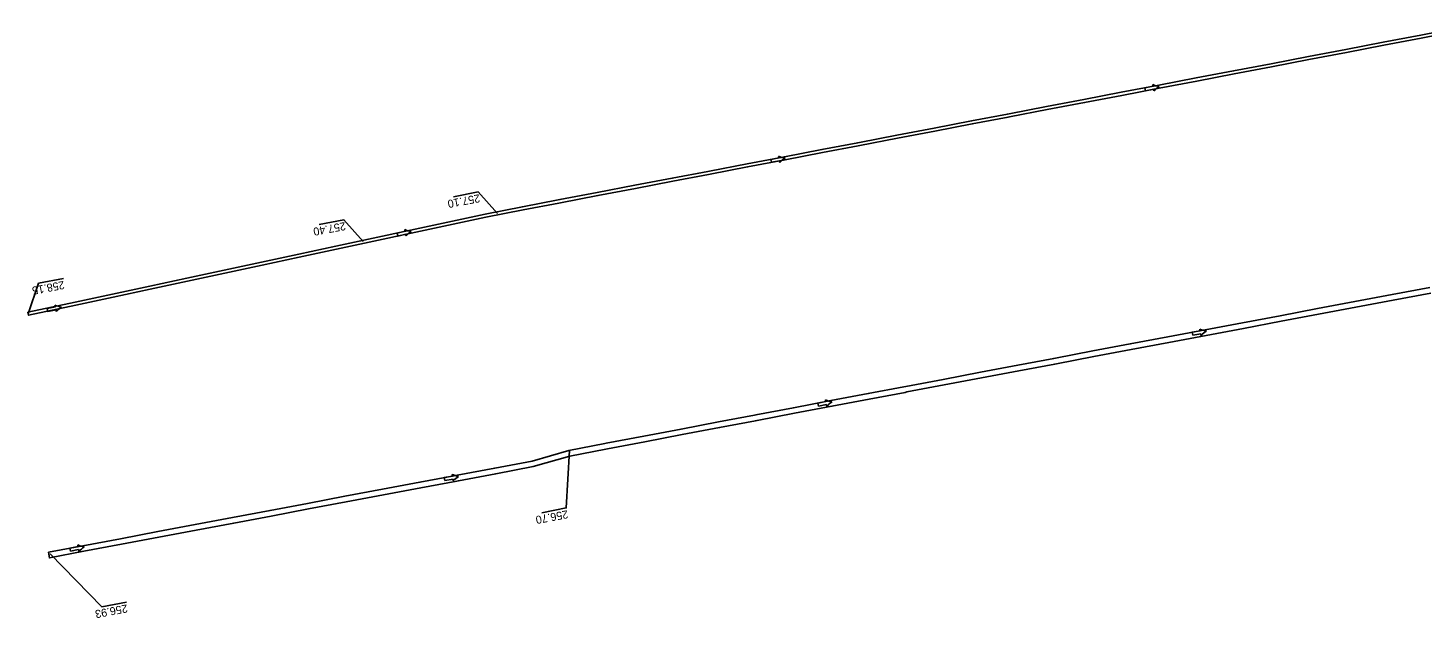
# Model space of a CAD drawing. Extents: x -1 to 65640748, y -22 to 5530284.
# Drawn here: x 6560785.6 to 6560968.5, y 5529286.3 to 5529363.8 of the extents above; entities that cross this region are included whole.
import ezdxf

# ---------------------------------------------------------------- set-up
doc = ezdxf.new("R2010")
doc.units = 0
for name, color, linetype in [('TOR_PS_OPIS_O-opisy rurociagow', 7, 'Continuous'), ('TOR_PS_OPIS_T-INFO', 7, 'Continuous'), ('TOR_PS_T-rowy otwarte umocnione', 7, 'Continuous')]:
    doc.layers.add(name, color=color, linetype=linetype)

msp = doc.modelspace()

# ---------------------------------------------------------------- linework, layer by layer
at = {"layer": 'TOR_PS_OPIS_O-opisy rurociagow'}
for p, q in [((6560933.24, 5529356.14), (6560932.17, 5529355.93)), ((6560933.24, 5529356.14), (6560932.17, 5529355.93)), ((6560932.17, 5529355.93), (6560932.24, 5529355.54)), ((6560932.17, 5529355.93), (6560932.24, 5529355.54)), ((6560932.24, 5529355.54), (6560933.32, 5529355.74)), ((6560933.32, 5529355.74), (6560932.24, 5529355.54)), ((6560884.13, 5529346.75), (6560883.06, 5529346.54)), ((6560884.13, 5529346.75), (6560883.06, 5529346.54)), ((6560883.06, 5529346.54), (6560883.13, 5529346.15)), ((6560883.06, 5529346.54), (6560883.13, 5529346.15)), ((6560883.13, 5529346.15), (6560884.21, 5529346.35)), ((6560884.21, 5529346.35), (6560883.13, 5529346.15)), ((6560835.07, 5529337.1), (6560834, 5529336.87)), ((6560835.07, 5529337.1), (6560834, 5529336.87)), ((6560834, 5529336.87), (6560834.09, 5529336.48)), ((6560834, 5529336.87), (6560834.09, 5529336.48)), ((6560834.09, 5529336.48), (6560835.16, 5529336.71)), ((6560835.16, 5529336.71), (6560834.09, 5529336.48)), ((6560789.17, 5529327.18), (6560788.1, 5529326.95)), ((6560789.17, 5529327.18), (6560788.1, 5529326.95)), ((6560788.1, 5529326.95), (6560788.18, 5529326.56)), ((6560788.1, 5529326.95), (6560788.18, 5529326.56)), ((6560788.18, 5529326.56), (6560789.25, 5529326.79)), ((6560789.25, 5529326.79), (6560788.18, 5529326.56)), ((6560939.43, 5529324.05), (6560938.35, 5529323.85)), ((6560939.43, 5529324.05), (6560938.35, 5529323.85)), ((6560938.35, 5529323.85), (6560938.43, 5529323.45)), ((6560938.35, 5529323.85), (6560938.43, 5529323.45)), ((6560938.43, 5529323.45), (6560939.5, 5529323.66)), ((6560939.5, 5529323.66), (6560938.43, 5529323.45)), ((6560890.3, 5529314.76), (6560889.22, 5529314.56)), ((6560890.3, 5529314.76), (6560889.22, 5529314.56)), ((6560889.22, 5529314.56), (6560889.3, 5529314.16)), ((6560889.22, 5529314.56), (6560889.3, 5529314.16)), ((6560889.3, 5529314.16), (6560890.37, 5529314.37)), ((6560890.37, 5529314.37), (6560889.3, 5529314.16)), ((6560841.28, 5529304.98), (6560840.21, 5529304.78)), ((6560841.28, 5529304.98), (6560840.21, 5529304.78)), ((6560840.21, 5529304.78), (6560840.28, 5529304.39)), ((6560840.21, 5529304.78), (6560840.28, 5529304.39)), ((6560840.28, 5529304.39), (6560841.36, 5529304.59)), ((6560841.36, 5529304.59), (6560840.28, 5529304.39)), ((6560792.15, 5529295.72), (6560791.07, 5529295.51)), ((6560792.15, 5529295.72), (6560791.07, 5529295.51)), ((6560791.07, 5529295.51), (6560791.15, 5529295.12)), ((6560791.07, 5529295.51), (6560791.15, 5529295.12)), ((6560791.15, 5529295.12), (6560792.22, 5529295.32)), ((6560792.22, 5529295.32), (6560791.15, 5529295.12))]:
    msp.add_line(p, q, dxfattribs=at)
for points in [[(6560933.19, 5529356.36), (6560933.19, 5529356.36)], [(6560933.35, 5529355.52), (6560933.35, 5529355.52)], [(6560884.08, 5529346.96), (6560884.08, 5529346.96)], [(6560884.24, 5529346.13), (6560884.24, 5529346.13)], [(6560835.02, 5529337.32), (6560835.02, 5529337.32)], [(6560835.19, 5529336.49), (6560835.19, 5529336.49)], [(6560789.11, 5529327.4), (6560789.11, 5529327.4)], [(6560789.29, 5529326.57), (6560789.29, 5529326.57)], [(6560939.37, 5529324.27), (6560939.37, 5529324.27)], [(6560939.53, 5529323.43), (6560939.53, 5529323.43)], [(6560890.24, 5529314.98), (6560890.24, 5529314.98)], [(6560890.4, 5529314.14), (6560890.4, 5529314.14)], [(6560841.23, 5529305.2), (6560841.23, 5529305.2)], [(6560841.39, 5529304.37), (6560841.39, 5529304.37)], [(6560792.1, 5529295.94), (6560792.1, 5529295.94)], [(6560792.25, 5529295.1), (6560792.25, 5529295.1)]]:
    msp.add_lwpolyline(points, dxfattribs=at)
for centre, radius, start, end in [((6560935.1, 5529360.89), 4.92, 247.1162, 257.4981), ((6560933.65, 5529356.35), 0.458, 179.2308, 207.692), ((6560935.1, 5529360.89), 4.92, 247.1162, 257.4981), ((6560933.65, 5529356.35), 0.458, 179.2308, 207.692), ((6560936.8, 5529352.02), 4.92, 124.1541, 134.5359), ((6560936.8, 5529352.02), 4.92, 124.1541, 134.5359), ((6560933.77, 5529355.7), 0.458, 173.9601, 202.4214), ((6560933.77, 5529355.7), 0.458, 173.9601, 202.4214), ((6560885.99, 5529351.49), 4.92, 247.1162, 257.498), ((6560884.54, 5529346.96), 0.458, 179.2308, 207.692), ((6560885.99, 5529351.49), 4.92, 247.1162, 257.498), ((6560884.54, 5529346.96), 0.458, 179.2308, 207.692), ((6560887.69, 5529342.62), 4.92, 124.1541, 134.5359), ((6560887.69, 5529342.62), 4.92, 124.1541, 134.5359), ((6560884.66, 5529346.3), 0.458, 173.9601, 202.4214), ((6560884.66, 5529346.3), 0.458, 173.9601, 202.4214), ((6560836.83, 5529341.89), 4.92, 248.2969, 258.6787), ((6560835.47, 5529337.32), 0.458, 180.4114, 208.8727), ((6560836.83, 5529341.89), 4.92, 248.2969, 258.6787), ((6560835.47, 5529337.32), 0.458, 180.4114, 208.8727), ((6560835.61, 5529336.67), 0.458, 175.1408, 203.602), ((6560835.61, 5529336.67), 0.458, 175.1408, 203.602), ((6560838.71, 5529333.05), 4.92, 125.3348, 135.7166), ((6560838.71, 5529333.05), 4.92, 125.3348, 135.7166), ((6560790.92, 5529331.97), 4.92, 248.4049, 258.7867), ((6560789.57, 5529327.4), 0.458, 180.5195, 208.9807), ((6560790.92, 5529331.97), 4.92, 248.4049, 258.7867), ((6560789.57, 5529327.4), 0.458, 180.5195, 208.9807), ((6560789.71, 5529326.75), 0.458, 175.2488, 203.7101), ((6560789.71, 5529326.75), 0.458, 175.2488, 203.7101), ((6560792.82, 5529323.14), 4.92, 125.4428, 135.8246), ((6560792.82, 5529323.14), 4.92, 125.4428, 135.8246), ((6560941.3, 5529328.79), 4.92, 246.9793, 257.3612), ((6560939.83, 5529324.26), 0.458, 179.0939, 207.5551), ((6560941.3, 5529328.79), 4.92, 246.9793, 257.3612), ((6560939.83, 5529324.26), 0.458, 179.0939, 207.5551), ((6560939.96, 5529323.61), 0.458, 173.8233, 202.2845), ((6560939.96, 5529323.61), 0.458, 173.8233, 202.2845), ((6560942.97, 5529319.92), 4.92, 124.0172, 134.3991), ((6560942.97, 5529319.92), 4.92, 124.0172, 134.3991), ((6560892.16, 5529319.51), 4.92, 247.0303, 257.4121), ((6560890.7, 5529314.97), 0.458, 179.1448, 207.6061), ((6560892.16, 5529319.51), 4.92, 247.0303, 257.4121), ((6560890.7, 5529314.97), 0.458, 179.1448, 207.6061), ((6560890.83, 5529314.32), 0.458, 173.8742, 202.3354), ((6560890.83, 5529314.32), 0.458, 173.8742, 202.3354), ((6560893.85, 5529310.63), 4.92, 124.0682, 134.45), ((6560893.85, 5529310.63), 4.92, 124.0682, 134.45), ((6560843.15, 5529309.73), 4.92, 246.9677, 257.3495), ((6560841.69, 5529305.19), 0.458, 179.0823, 207.5435), ((6560843.15, 5529309.73), 4.92, 246.9677, 257.3495), ((6560841.69, 5529305.19), 0.458, 179.0823, 207.5435), ((6560841.81, 5529304.54), 0.458, 173.8116, 202.2729), ((6560841.81, 5529304.54), 0.458, 173.8116, 202.2729), ((6560844.83, 5529300.85), 4.92, 124.0056, 134.3874), ((6560844.83, 5529300.85), 4.92, 124.0056, 134.3874), ((6560794.02, 5529300.46), 4.92, 246.9691, 257.3509), ((6560792.55, 5529295.93), 0.458, 179.0837, 207.5449), ((6560794.02, 5529300.46), 4.92, 246.9691, 257.3509), ((6560792.55, 5529295.93), 0.458, 179.0837, 207.5449), ((6560795.69, 5529291.59), 4.92, 124.007, 134.3888), ((6560795.69, 5529291.59), 4.92, 124.007, 134.3888), ((6560792.68, 5529295.27), 0.458, 173.813, 202.2743), ((6560792.68, 5529295.27), 0.458, 173.813, 202.2743)]:
    msp.add_arc(centre, radius, start, end, dxfattribs=at)
at = {"layer": 'TOR_PS_OPIS_T-INFO'}
for points in [[(6560847.18, 5529339.42), (6560844.66, 5529342.26), (6560841.43, 5529341.64)], [(6560829.54, 5529335.78), (6560827.03, 5529338.62), (6560823.8, 5529338)], [(6560785.6, 5529326.28), (6560786.97, 5529330.29), (6560790.21, 5529330.89)], [(6560856.65, 5529308.31), (6560856.22, 5529300.79), (6560852.99, 5529300.17)], [(6560788.46, 5529294.79), (6560795.25, 5529287.83), (6560798.49, 5529288.44)]]:
    msp.add_lwpolyline(points, dxfattribs=at)
at = {"layer": 'TOR_PS_T-rowy otwarte umocnione'}
for points in [[(6560973.26, 5529363.79), (6560968.35, 5529362.85), (6560963.44, 5529361.91), (6560958.53, 5529360.97), (6560953.62, 5529360.03), (6560948.71, 5529359.09), (6560943.79, 5529358.15), (6560938.88, 5529357.22), (6560933.97, 5529356.28), (6560929.06, 5529355.34), (6560924.15, 5529354.4), (6560919.24, 5529353.46), (6560914.33, 5529352.52), (6560914.11, 5529352.48), (6560909.42, 5529351.58), (6560904.5, 5529350.64), (6560899.59, 5529349.7), (6560894.68, 5529348.76), (6560894.46, 5529348.72), (6560889.77, 5529347.82), (6560884.85, 5529346.88), (6560879.94, 5529345.94), (6560875.03, 5529345), (6560874.81, 5529344.96), (6560870.12, 5529344.06), (6560865.2, 5529343.13), (6560860.29, 5529342.19), (6560855.38, 5529341.25), (6560855.16, 5529341.21), (6560850.47, 5529340.31), (6560845.56, 5529339.33), (6560840.67, 5529338.29), (6560835.78, 5529337.25), (6560835.56, 5529337.2), (6560830.88, 5529336.21), (6560825.99, 5529335.16), (6560821.1, 5529334.11), (6560816.21, 5529333.06), (6560811.32, 5529332.01), (6560806.43, 5529330.96), (6560801.54, 5529329.91), (6560796.65, 5529328.86), (6560791.76, 5529327.81), (6560785.56, 5529326.48)], [(6560973.33, 5529363.4), (6560968.42, 5529362.46), (6560963.51, 5529361.52), (6560958.6, 5529360.58), (6560953.69, 5529359.64), (6560948.78, 5529358.7), (6560943.87, 5529357.76), (6560938.96, 5529356.82), (6560934.05, 5529355.88), (6560929.14, 5529354.94), (6560924.23, 5529354), (6560919.31, 5529353.07), (6560914.4, 5529352.13), (6560914.19, 5529352.09), (6560909.49, 5529351.19), (6560904.58, 5529350.25), (6560899.67, 5529349.31), (6560894.75, 5529348.37), (6560894.54, 5529348.33), (6560889.84, 5529347.43), (6560884.93, 5529346.49), (6560880.02, 5529345.55), (6560875.1, 5529344.61), (6560874.89, 5529344.57), (6560870.19, 5529343.67), (6560865.28, 5529342.73), (6560860.37, 5529341.79), (6560855.45, 5529340.85), (6560855.24, 5529340.81), (6560850.54, 5529339.91), (6560845.64, 5529338.94), (6560840.74, 5529337.9), (6560835.85, 5529336.86), (6560835.64, 5529336.81), (6560830.96, 5529335.81), (6560826.07, 5529334.77), (6560821.18, 5529333.72), (6560816.29, 5529332.67), (6560811.4, 5529331.62), (6560806.51, 5529330.57), (6560801.62, 5529329.52), (6560796.73, 5529328.47), (6560791.84, 5529327.42), (6560785.64, 5529326.09), (6560785.56, 5529326.48)], [(6560969.54, 5529329.73), (6560964.62, 5529328.81), (6560959.71, 5529327.88), (6560954.8, 5529326.95), (6560949.89, 5529326.02), (6560944.97, 5529325.1), (6560940.06, 5529324.17), (6560935.15, 5529323.24), (6560930.23, 5529322.31), (6560925.32, 5529321.39), (6560920.41, 5529320.46), (6560920.19, 5529320.42), (6560915.49, 5529319.53), (6560910.58, 5529318.6), (6560905.67, 5529317.67), (6560900.76, 5529316.74), (6560900.54, 5529316.7), (6560895.85, 5529315.81), (6560890.94, 5529314.88), (6560886.02, 5529313.95), (6560881.11, 5529313.01), (6560880.9, 5529312.97), (6560876.2, 5529312.08), (6560871.29, 5529311.15), (6560866.38, 5529310.21), (6560861.47, 5529309.28), (6560861.26, 5529309.23), (6560856.56, 5529308.34), (6560851.74, 5529306.95), (6560846.82, 5529306.03), (6560841.91, 5529305.1), (6560841.7, 5529305.06), (6560837, 5529304.17), (6560832.08, 5529303.25), (6560827.17, 5529302.32), (6560822.26, 5529301.39), (6560817.34, 5529300.47), (6560812.43, 5529299.54), (6560807.52, 5529298.62), (6560802.6, 5529297.69), (6560797.69, 5529296.76), (6560792.78, 5529295.84), (6560788.25, 5529294.98)], [(6560969.68, 5529329), (6560964.76, 5529328.07), (6560959.85, 5529327.14), (6560954.94, 5529326.21), (6560950.02, 5529325.29), (6560945.11, 5529324.36), (6560940.2, 5529323.43), (6560935.29, 5529322.5), (6560930.37, 5529321.58), (6560925.46, 5529320.65), (6560920.55, 5529319.72), (6560920.33, 5529319.68), (6560915.63, 5529318.79), (6560910.72, 5529317.87), (6560905.81, 5529316.94), (6560900.9, 5529316.01), (6560900.68, 5529315.96), (6560895.99, 5529315.07), (6560891.08, 5529314.14), (6560886.16, 5529313.21), (6560881.25, 5529312.28), (6560881.04, 5529312.24), (6560876.34, 5529311.34), (6560871.43, 5529310.41), (6560866.52, 5529309.47), (6560861.61, 5529308.54), (6560861.4, 5529308.5), (6560856.7, 5529307.6), (6560851.88, 5529306.22), (6560846.96, 5529305.29), (6560842.05, 5529304.36), (6560841.84, 5529304.32), (6560837.14, 5529303.44), (6560832.22, 5529302.51), (6560827.31, 5529301.58), (6560822.4, 5529300.66), (6560817.48, 5529299.73), (6560812.57, 5529298.81), (6560807.66, 5529297.88), (6560802.74, 5529296.95), (6560797.83, 5529296.03), (6560792.92, 5529295.1), (6560788.38, 5529294.24), (6560788.25, 5529294.98)]]:
    msp.add_lwpolyline(points, dxfattribs=at)

# ---------------------------------------------------------------- texts
at = {"layer": 'TOR_PS_OPIS_T-INFO'}
for s, rotation, p in [('257.10', 190.7159, (6560844.79, 5529341.97)), ('257.40', 190.7159, (6560827.16, 5529338.32)), ('258.15', 190.7506, (6560790.25, 5529330.59)), ('256.70', 190.7159, (6560856.35, 5529300.5)), ('256.93', 190.7506, (6560798.53, 5529288.14))]:
    msp.add_text(s, height=1.05, rotation=rotation, dxfattribs=at).set_placement(p)

doc.saveas('drawing.dxf')
